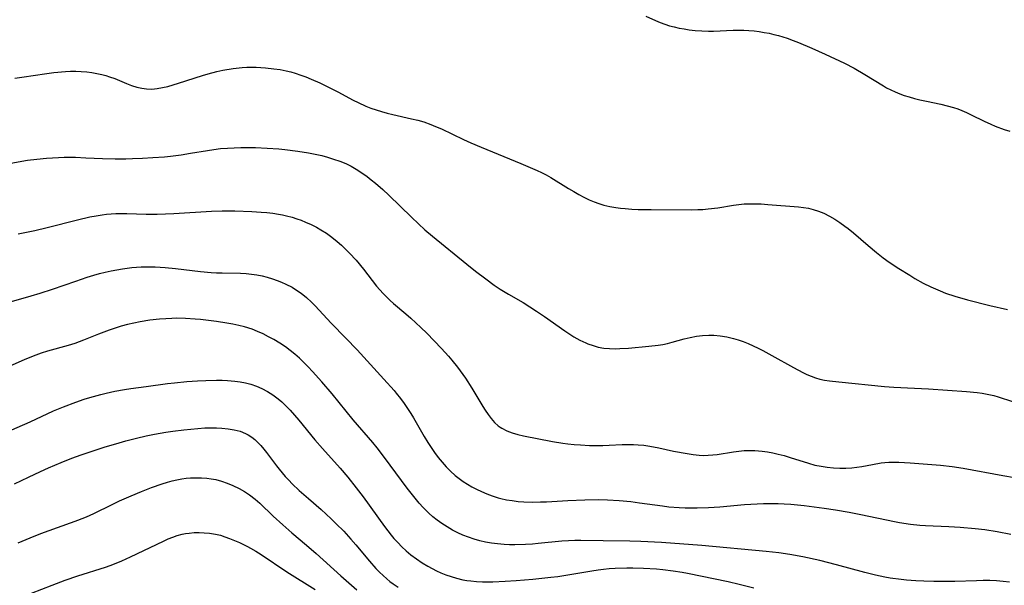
# Model space of a CAD drawing. Header units: inches. Extents: x 1073367 to 1082519, y 1569854 to 1574957.
# Tile 473 of 565: x 1079553 to 1079833, y 1573750 to 1573911. Entities that reach past the tile are written whole.
import ezdxf

# ---------------------------------------------------------------- set-up
doc = ezdxf.new("R2010")
doc.units = ezdxf.units.IN
doc.header["$MEASUREMENT"] = 0
doc.layers.add('CGG_CurvaNivelLidar_v1', color=7, linetype='Continuous', lineweight=30, true_color=0x008008)

msp = doc.modelspace()

# ---------------------------------------------------------------- linework, layer by layer
at = {"layer": 'CGG_CurvaNivelLidar_v1'}
for points in [[(1079730.6612, 1573911.9482, 78.5), (1079733.3723, 1573910.7269, 78.5), (1079734.7503, 1573910.144, 78.5), (1079736.0548, 1573909.6597, 78.5), (1079737.3859, 1573909.2344, 78.5), (1079738.7405, 1573908.8701, 78.5), (1079740.1209, 1573908.5669, 78.5), (1079741.5175, 1573908.3166, 78.5), (1079742.9261, 1573908.1082, 78.5), (1079744.7148, 1573907.8986, 78.5), (1079746.6029, 1573907.7588, 78.5), (1079748.5011, 1573907.7032, 78.5), (1079749.906, 1573907.7141, 78.5), (1079755.5228, 1573907.9309, 78.5), (1079757.0076, 1573907.9589, 78.5), (1079758.4906, 1573907.9429, 78.5), (1079759.9582, 1573907.8695, 78.5), (1079761.4219, 1573907.7411, 78.5), (1079762.8806, 1573907.5617, 78.5), (1079764.34, 1573907.3326, 78.5), (1079765.6894, 1573907.0777, 78.5), (1079767.0304, 1573906.7815, 78.5), (1079768.3609, 1573906.4406, 78.5), (1079769.6272, 1573906.0679, 78.5), (1079770.8816, 1573905.6534, 78.5), (1079772.4996, 1573905.0577, 78.5), (1079774.105, 1573904.4185, 78.5), (1079777.836, 1573902.8579, 78.5), (1079781.6858, 1573901.1455, 78.5), (1079787.1262, 1573898.5588, 78.5), (1079789.8747, 1573897.131, 78.5), (1079792.9736, 1573895.3495, 78.5), (1079798.242, 1573892.1036, 78.5), (1079799.0958, 1573891.6136, 78.5), (1079800.3218, 1573890.9808, 78.5), (1079801.5809, 1573890.4068, 78.5), (1079802.8677, 1573889.8844, 78.5), (1079804.1086, 1573889.434, 78.5), (1079805.5817, 1573888.9639, 78.5), (1079807.0759, 1573888.5464, 78.5), (1079808.5862, 1573888.1734, 78.5), (1079810.481, 1573887.7585, 78.5), (1079814.5159, 1573886.9249, 78.5), (1079816.3495, 1573886.4883, 78.5), (1079818.1555, 1573885.9677, 78.5), (1079819.3593, 1573885.5508, 78.5), (1079820.546, 1573885.0851, 78.5), (1079821.8665, 1573884.5104, 78.5), (1079823.1716, 1573883.8968, 78.5), (1079826.8824, 1573882.0509, 78.5), (1079828.7731, 1573881.19, 78.5), (1079830.0307, 1573880.6753, 78.5), (1079832.5915, 1573879.7474, 78.5), (1079834.2005, 1573879.2304, 78.5)], [(1079551.232, 1573894.2914, 78), (1079553.1876, 1573894.62, 78), (1079557.1117, 1573895.2108, 78), (1079559.5818, 1573895.5635, 78), (1079562.3054, 1573895.903, 78), (1079565.6183, 1573896.1992, 78), (1079567.0621, 1573896.2684, 78), (1079568.5022, 1573896.2851, 78), (1079570.0814, 1573896.229, 78), (1079571.6514, 1573896.0935, 78), (1079573.093, 1573895.8981, 78), (1079574.521, 1573895.641, 78), (1079575.9324, 1573895.3272, 78), (1079577.0383, 1573895.0383, 78), (1079578.1285, 1573894.7098, 78), (1079579.6142, 1573894.182, 78), (1079582.933, 1573892.8173, 78), (1079584.4008, 1573892.2525, 78), (1079585.8787, 1573891.7734, 78), (1079587.2672, 1573891.4437, 78), (1079588.6709, 1573891.2569, 78), (1079590.1474, 1573891.2369, 78), (1079591.6363, 1573891.369, 78), (1079593.1546, 1573891.6245, 78), (1079594.6805, 1573891.973, 78), (1079596.2125, 1573892.3903, 78), (1079597.75, 1573892.8566, 78), (1079604.5527, 1573895.107, 78), (1079606.133, 1573895.5914, 78), (1079608.626, 1573896.2525, 78), (1079610.3376, 1573896.6136, 78), (1079613.2656, 1573897.0861, 78), (1079615.8176, 1573897.3492, 78), (1079617.1642, 1573897.4237, 78), (1079618.5122, 1573897.4544, 78), (1079619.8336, 1573897.4411, 78), (1079621.1539, 1573897.3867, 78), (1079622.4718, 1573897.2922, 78), (1079624.8954, 1573897.0164, 78), (1079626.6444, 1573896.741, 78), (1079628.3794, 1573896.3938, 78), (1079629.6697, 1573896.0778, 78), (1079630.9483, 1573895.7142, 78), (1079632.4795, 1573895.2142, 78), (1079633.9946, 1573894.6591, 78), (1079635.4953, 1573894.0594, 78), (1079637.9713, 1573892.9772, 78), (1079639.8724, 1573892.0779, 78), (1079643.0735, 1573890.4666, 78), (1079647.4468, 1573888.0899, 78), (1079648.8589, 1573887.3583, 78), (1079650.9906, 1573886.3871, 78), (1079652.4718, 1573885.806, 78), (1079653.9755, 1573885.281, 78), (1079655.4973, 1573884.8048, 78), (1079657.0335, 1573884.3729, 78), (1079658.6601, 1573883.9641, 78), (1079664.0087, 1573882.8003, 78), (1079665.7747, 1573882.3738, 78), (1079667.5166, 1573881.8737, 78), (1079669.5407, 1573881.1506, 78), (1079670.8462, 1573880.6128, 78), (1079672.5037, 1573879.8712, 78), (1079678.742, 1573876.8687, 78), (1079680.8443, 1573875.9395, 78), (1079683.7698, 1573874.7145, 78), (1079695.0571, 1573870.0949, 78), (1079699.7038, 1573868.0939, 78), (1079700.9934, 1573867.4858, 78), (1079702.2616, 1573866.8393, 78), (1079703.6615, 1573866.054, 78), (1079708.6423, 1573862.9665, 78), (1079710.1316, 1573862.0745, 78), (1079711.577, 1573861.253, 78), (1079713.0409, 1573860.4752, 78), (1079714.527, 1573859.7546, 78), (1079715.9084, 1573859.1592, 78), (1079717.3128, 1573858.634, 78), (1079718.7418, 1573858.1906, 78), (1079720.416, 1573857.7935, 78), (1079722.1175, 1573857.5031, 78), (1079723.4523, 1573857.3396, 78), (1079724.7971, 1573857.2156, 78), (1079726.6366, 1573857.09, 78), (1079728.4864, 1573857.0058, 78), (1079732.1205, 1573856.9328, 78), (1079743.6301, 1573856.8952, 78), (1079745.3852, 1573856.9334, 78), (1079746.9016, 1573857.0049, 78), (1079748.4113, 1573857.1254, 78), (1079751.1655, 1573857.4857, 78), (1079755.5696, 1573858.1979, 78), (1079757.0921, 1573858.4057, 78), (1079758.6176, 1573858.5517, 78), (1079760.215, 1573858.616, 78), (1079761.8171, 1573858.6042, 78), (1079763.4224, 1573858.5369, 78), (1079765.3302, 1573858.408, 78), (1079774.0577, 1573857.7364, 78), (1079775.4671, 1573857.564, 78), (1079776.8589, 1573857.3273, 78), (1079778.2271, 1573857.0059, 78), (1079779.7693, 1573856.5093, 78), (1079781.2727, 1573855.8896, 78), (1079782.8327, 1573855.1125, 78), (1079784.3535, 1573854.2366, 78), (1079785.8379, 1573853.279, 78), (1079787.2571, 1573852.2729, 78), (1079788.1885, 1573851.5643, 78), (1079789.7019, 1573850.3292, 78), (1079793.8513, 1573846.7402, 78), (1079796.2491, 1573844.752, 78), (1079798.1543, 1573843.2667, 78), (1079799.8755, 1573842.0182, 78), (1079802.6131, 1573840.1844, 78), (1079805.6779, 1573838.2535, 78), (1079807.1553, 1573837.3641, 78), (1079809.5493, 1573836.0286, 78), (1079811.7366, 1573834.9429, 78), (1079814.3445, 1573833.8055, 78), (1079815.8884, 1573833.2139, 78), (1079818.5266, 1573832.3326, 78), (1079822.0841, 1573831.3263, 78), (1079828.5084, 1573829.6628, 78), (1079833.4578, 1573828.4875, 78)], [(1079550.0453, 1573870.1933, 77.5), (1079554.7704, 1573870.9684, 77.5), (1079557.4451, 1573871.3213, 77.5), (1079560.1728, 1573871.5845, 77.5), (1079563.5636, 1573871.7685, 77.5), (1079565.2609, 1573871.8113, 77.5), (1079568.4799, 1573871.8122, 77.5), (1079571.4084, 1573871.7056, 77.5), (1079576.0988, 1573871.4487, 77.5), (1079579.6894, 1573871.3635, 77.5), (1079582.7382, 1573871.3881, 77.5), (1079584.6103, 1573871.4383, 77.5), (1079587.4889, 1573871.5527, 77.5), (1079590.4653, 1573871.7202, 77.5), (1079593.7802, 1573871.9935, 77.5), (1079595.4339, 1573872.1647, 77.5), (1079598.4498, 1573872.5396, 77.5), (1079601.1408, 1573872.9576, 77.5), (1079605.999, 1573873.7741, 77.5), (1079607.7407, 1573874.0331, 77.5), (1079609.7257, 1573874.2718, 77.5), (1079611.6294, 1573874.4336, 77.5), (1079613.5382, 1573874.5407, 77.5), (1079615.4504, 1573874.602, 77.5), (1079617.3646, 1573874.6223, 77.5), (1079619.5944, 1573874.592, 77.5), (1079622.9312, 1573874.4563, 77.5), (1079626.2664, 1573874.2272, 77.5), (1079627.9307, 1573874.0713, 77.5), (1079631.7179, 1573873.5968, 77.5), (1079634.679, 1573873.115, 77.5), (1079636.1487, 1573872.833, 77.5), (1079638.462, 1573872.3118, 77.5), (1079640.0937, 1573871.872, 77.5), (1079641.8593, 1573871.3283, 77.5), (1079643.5948, 1573870.7119, 77.5), (1079645.2903, 1573870.0053, 77.5), (1079646.7953, 1573869.2657, 77.5), (1079648.2577, 1573868.4408, 77.5), (1079649.8296, 1573867.4361, 77.5), (1079651.3562, 1573866.3525, 77.5), (1079652.568, 1573865.4227, 77.5), (1079653.7563, 1573864.4569, 77.5), (1079655.8404, 1573862.6458, 77.5), (1079657.589, 1573861.0269, 77.5), (1079663.9584, 1573854.769, 77.5), (1079665.9801, 1573852.8568, 77.5), (1079667.8088, 1573851.2232, 77.5), (1079669.9421, 1573849.4348, 77.5), (1079679.7523, 1573841.4014, 77.5), (1079682.2196, 1573839.4373, 77.5), (1079685.097, 1573837.2213, 77.5), (1079687.5532, 1573835.445, 77.5), (1079689.1913, 1573834.3589, 77.5), (1079691.5764, 1573832.9206, 77.5), (1079695.7551, 1573830.4806, 77.5), (1079699.5519, 1573828.0578, 77.5), (1079701.7829, 1573826.5666, 77.5), (1079707.6077, 1573822.5046, 77.5), (1079710.2046, 1573820.8028, 77.5), (1079711.8654, 1573819.8476, 77.5), (1079713.5712, 1573819.0185, 77.5), (1079714.1673, 1573818.7716, 77.5), (1079715.6343, 1573818.2517, 77.5), (1079717.132, 1573817.8444, 77.5), (1079718.6566, 1573817.5607, 77.5), (1079720.3336, 1573817.4015, 77.5), (1079722.0308, 1573817.3675, 77.5), (1079723.2209, 1573817.3996, 77.5), (1079725.7569, 1573817.5569, 77.5), (1079731.5305, 1573818.0943, 77.5), (1079734.163, 1573818.408, 77.5), (1079735.5137, 1573818.6228, 77.5), (1079736.8527, 1573818.8875, 77.5), (1079738.1763, 1573819.2029, 77.5), (1079741.5777, 1573820.1599, 77.5), (1079743.299, 1573820.5776, 77.5), (1079745.0384, 1573820.9103, 77.5), (1079746.7882, 1573821.1456, 77.5), (1079748.5769, 1573821.2588, 77.5), (1079749.9471, 1573821.2313, 77.5), (1079751.8163, 1573821.0484, 77.5), (1079753.682, 1573820.7267, 77.5), (1079755.538, 1573820.2869, 77.5), (1079756.9298, 1573819.8826, 77.5), (1079758.3085, 1573819.4167, 77.5), (1079759.7654, 1573818.8501, 77.5), (1079761.2042, 1573818.2225, 77.5), (1079762.6257, 1573817.5433, 77.5), (1079763.9199, 1573816.8795, 77.5), (1079766.4784, 1573815.4798, 77.5), (1079772.615, 1573811.9935, 77.5), (1079775.2685, 1573810.6004, 77.5), (1079776.4512, 1573810.0461, 77.5), (1079777.6484, 1573809.5457, 77.5), (1079778.8657, 1573809.1151, 77.5), (1079780.1679, 1573808.7515, 77.5), (1079781.4929, 1573808.467, 77.5), (1079782.8359, 1573808.2468, 77.5), (1079785.4882, 1573807.9339, 77.5), (1079798.4931, 1573806.621, 77.5), (1079801.1649, 1573806.4287, 77.5), (1079807.0463, 1573806.152, 77.5), (1079811.0589, 1573805.9287, 77.5), (1079821.8296, 1573805.2221, 77.5), (1079824.8475, 1573804.9444, 77.5), (1079826.3371, 1573804.7432, 77.5), (1079828.2201, 1573804.3918, 77.5), (1079829.6368, 1573804.0366, 77.5), (1079830.8382, 1573803.6849, 77.5), (1079834.9049, 1573802.397, 77.5)], [(1079552.1154, 1573850.0534, 77), (1079556.8528, 1573850.9928, 77), (1079560.343, 1573851.8169, 77), (1079569.0078, 1573854.0333, 77), (1079572.5315, 1573854.8398, 77), (1079574.2978, 1573855.1859, 77), (1079576.0689, 1573855.4734, 77), (1079577.3046, 1573855.6284, 77), (1079578.5437, 1573855.7396, 77), (1079579.9022, 1573855.8065, 77), (1079581.2639, 1573855.8243, 77), (1079583.0847, 1573855.7912, 77), (1079588.5188, 1573855.5978, 77), (1079591.6619, 1573855.6032, 77), (1079596.3768, 1573855.7875, 77), (1079607.1144, 1573856.4912, 77), (1079610.1884, 1573856.6126, 77), (1079613.7813, 1573856.6072, 77), (1079618.5657, 1573856.4323, 77), (1079621.2482, 1573856.2491, 77), (1079622.9045, 1573856.0928, 77), (1079624.5526, 1573855.897, 77), (1079626.1891, 1573855.6528, 77), (1079627.3165, 1573855.4483, 77), (1079628.4345, 1573855.2088, 77), (1079630.1064, 1573854.7688, 77), (1079631.3854, 1573854.3627, 77), (1079632.6471, 1573853.9066, 77), (1079633.8916, 1573853.4059, 77), (1079635.4724, 1573852.6972, 77), (1079637.0166, 1573851.9148, 77), (1079638.2125, 1573851.2334, 77), (1079639.8081, 1573850.2009, 77), (1079641.3465, 1573849.0768, 77), (1079642.8327, 1573847.8762, 77), (1079644.0603, 1573846.7987, 77), (1079645.2525, 1573845.6784, 77), (1079646.4092, 1573844.519, 77), (1079648.2351, 1573842.5201, 77), (1079650.3094, 1573839.9966, 77), (1079654.0736, 1573835.1934, 77), (1079654.9862, 1573834.1125, 77), (1079655.9606, 1573833.0426, 77), (1079656.9753, 1573832.0118, 77), (1079657.9099, 1573831.1268, 77), (1079658.8698, 1573830.2688, 77), (1079662.4107, 1573827.2957, 77), (1079663.8561, 1573826.0329, 77), (1079666.6809, 1573823.4152, 77), (1079668.3574, 1573821.7895, 77), (1079670.4546, 1573819.6603, 77), (1079672.5092, 1573817.4896, 77), (1079674.5337, 1573815.2769, 77), (1079675.514, 1573814.1461, 77), (1079677.1269, 1573812.1168, 77), (1079679.3412, 1573808.985, 77), (1079681.1546, 1573806.2043, 77), (1079684.2696, 1573800.9869, 77), (1079684.9593, 1573799.8898, 77), (1079685.7996, 1573798.6608, 77), (1079686.6905, 1573797.5027, 77), (1079687.6455, 1573796.437, 77), (1079688.6811, 1573795.4903, 77), (1079689.2325, 1573795.0737, 77), (1079689.734, 1573794.7455, 77), (1079691.1424, 1573794.022, 77), (1079692.6569, 1573793.4553, 77), (1079694.2499, 1573792.9991, 77), (1079695.8991, 1573792.615, 77), (1079704.0863, 1573791.0245, 77), (1079707.0594, 1573790.5352, 77), (1079708.4585, 1573790.3472, 77), (1079710.2593, 1573790.1555, 77), (1079712.0655, 1573790.0134, 77), (1079714.6215, 1573789.8866, 77), (1079716.5244, 1573789.8484, 77), (1079718.4241, 1573789.86, 77), (1079720.2155, 1573789.9166, 77), (1079723.9166, 1573790.0986, 77), (1079725.8248, 1573790.1569, 77), (1079727.1232, 1573790.1486, 77), (1079728.4173, 1573790.0861, 77), (1079730.1084, 1573789.91, 77), (1079731.7928, 1573789.6485, 77), (1079734.3277, 1573789.1528, 77), (1079738.5399, 1573788.2604, 77), (1079742.3577, 1573787.5645, 77), (1079744.0796, 1573787.3087, 77), (1079745.7956, 1573787.1255, 77), (1079747.1037, 1573787.0587, 77), (1079748.4081, 1573787.0708, 77), (1079749.6782, 1573787.166, 77), (1079750.945, 1573787.326, 77), (1079755.5362, 1573788.0908, 77), (1079757.0652, 1573788.2913, 77), (1079758.6028, 1573788.4206, 77), (1079760.1124, 1573788.4582, 77), (1079761.6268, 1573788.4147, 77), (1079763.6891, 1573788.2433, 77), (1079765.2405, 1573788.0393, 77), (1079766.786, 1573787.7732, 77), (1079768.3217, 1573787.4411, 77), (1079770.0144, 1573786.9924, 77), (1079771.6938, 1573786.4817, 77), (1079776.8955, 1573784.8023, 77), (1079778.7205, 1573784.3121, 77), (1079780.47, 1573783.9484, 77), (1079782.2347, 1573783.6802, 77), (1079784.0088, 1573783.5015, 77), (1079785.7867, 1573783.4125, 77), (1079787.5635, 1573783.4198, 77), (1079789.256, 1573783.5288, 77), (1079790.6826, 1573783.7009, 77), (1079792.1024, 1573783.9284, 77), (1079795.1038, 1573784.4944, 77), (1079797.6047, 1573784.898, 77), (1079798.6058, 1573785.0085, 77), (1079799.7798, 1573785.0915, 77), (1079800.9584, 1573785.1273, 77), (1079802.5784, 1573785.1095, 77), (1079805.8343, 1573784.9229, 77), (1079814.4051, 1573784.2332, 77), (1079817.7356, 1573783.8749, 77), (1079820.8563, 1573783.3999, 77), (1079832.1961, 1573781.3015, 77), (1079835.5186, 1573780.7264, 77)], [(1079545.4998, 1573829.518, 76.5), (1079555.8704, 1573832.4232, 76.5), (1079558.3961, 1573833.1697, 76.5), (1079561.899, 1573834.3021, 76.5), (1079568.5197, 1573836.6183, 76.5), (1079571.7454, 1573837.7004, 76.5), (1079573.6383, 1573838.2851, 76.5), (1079575.2764, 1573838.7487, 76.5), (1079576.9238, 1573839.1696, 76.5), (1079578.5813, 1573839.5407, 76.5), (1079580.2081, 1573839.8485, 76.5), (1079581.8428, 1573840.1087, 76.5), (1079584.4937, 1573840.4381, 76.5), (1079587.1642, 1573840.6401, 76.5), (1079588.507, 1573840.6835, 76.5), (1079591.1348, 1573840.6506, 76.5), (1079593.9344, 1573840.4837, 76.5), (1079596.913, 1573840.2129, 76.5), (1079603.9741, 1573839.3743, 76.5), (1079607.0425, 1573839.077, 76.5), (1079608.5775, 1573838.9797, 76.5), (1079610.1859, 1573838.9222, 76.5), (1079615.3765, 1573838.8402, 76.5), (1079616.9412, 1573838.7658, 76.5), (1079618.4955, 1573838.6242, 76.5), (1079619.9976, 1573838.4007, 76.5), (1079621.4858, 1573838.0988, 76.5), (1079622.959, 1573837.728, 76.5), (1079624.5025, 1573837.2653, 76.5), (1079625.7786, 1573836.8224, 76.5), (1079627.034, 1573836.3274, 76.5), (1079628.2638, 1573835.7757, 76.5), (1079630.0251, 1573834.8444, 76.5), (1079631.3311, 1573834.0289, 76.5), (1079632.5898, 1573833.1361, 76.5), (1079634.0926, 1573831.9262, 76.5), (1079635.5266, 1573830.6238, 76.5), (1079636.5988, 1573829.5556, 76.5), (1079641.1328, 1573824.6869, 76.5), (1079645.3534, 1573820.3855, 76.5), (1079648.528, 1573817.0408, 76.5), (1079656.1366, 1573808.7539, 76.5), (1079659.0446, 1573805.4925, 76.5), (1079659.6848, 1573804.7312, 76.5), (1079660.909, 1573803.1815, 76.5), (1079661.9203, 1573801.7998, 76.5), (1079662.8877, 1573800.3854, 76.5), (1079663.8113, 1573798.94, 76.5), (1079664.5249, 1573797.754, 76.5), (1079667.5992, 1573792.462, 76.5), (1079668.6636, 1573790.7323, 76.5), (1079669.6063, 1573789.2818, 76.5), (1079670.5853, 1573787.8601, 76.5), (1079671.6052, 1573786.4737, 76.5), (1079672.6971, 1573785.1038, 76.5), (1079673.8502, 1573783.7938, 76.5), (1079675.0892, 1573782.5439, 76.5), (1079676.4004, 1573781.3747, 76.5), (1079677.5464, 1573780.4659, 76.5), (1079678.7375, 1573779.6172, 76.5), (1079679.9426, 1573778.8449, 76.5), (1079681.1805, 1573778.1241, 76.5), (1079682.4451, 1573777.4497, 76.5), (1079683.9046, 1573776.7397, 76.5), (1079685.3902, 1573776.0916, 76.5), (1079686.9019, 1573775.5156, 76.5), (1079688.6218, 1573774.976, 76.5), (1079689.4002, 1573774.7761, 76.5), (1079691.0152, 1573774.4353, 76.5), (1079692.6513, 1573774.1736, 76.5), (1079694.3029, 1573773.9801, 76.5), (1079695.9656, 1573773.8487, 76.5), (1079698.3656, 1573773.7664, 76.5), (1079700.7087, 1573773.8036, 76.5), (1079702.3914, 1573773.8802, 76.5), (1079708.4623, 1573774.2513, 76.5), (1079713.3013, 1573774.4551, 76.5), (1079717.1456, 1573774.498, 76.5), (1079719.7496, 1573774.4293, 76.5), (1079723.0647, 1573774.2151, 76.5), (1079726.3703, 1573773.8889, 76.5), (1079728.8003, 1573773.5872, 76.5), (1079735.4012, 1573772.6681, 76.5), (1079737.1676, 1573772.4636, 76.5), (1079740.1231, 1573772.2238, 76.5), (1079741.8133, 1573772.1472, 76.5), (1079745.1979, 1573772.1028, 76.5), (1079748.4824, 1573772.1878, 76.5), (1079751.6976, 1573772.4031, 76.5), (1079758.7452, 1573773.0551, 76.5), (1079762.2878, 1573773.2703, 76.5), (1079764.0606, 1573773.3329, 76.5), (1079766.9, 1573773.3603, 76.5), (1079768.3189, 1573773.3333, 76.5), (1079769.9385, 1573773.2639, 76.5), (1079771.8447, 1573773.1364, 76.5), (1079775.6526, 1573772.7735, 76.5), (1079778.4902, 1573772.435, 76.5), (1079781.3174, 1573772.0446, 76.5), (1079784.6228, 1573771.5308, 76.5), (1079788.4704, 1573770.8662, 76.5), (1079791.7681, 1573770.2349, 76.5), (1079801.3514, 1573768.2604, 76.5), (1079802.7673, 1573768.0029, 76.5), (1079805.903, 1573767.5182, 76.5), (1079808.5507, 1573767.2201, 76.5), (1079810.2104, 1573767.0986, 76.5), (1079816.8153, 1573766.8398, 76.5), (1079820.0702, 1573766.6685, 76.5), (1079824.3475, 1573766.2933, 76.5), (1079827.093, 1573765.9656, 76.5), (1079830.5933, 1573765.4244, 76.5), (1079834.4797, 1573764.6518, 76.5)], [(1079834.0869, 1573750.9697, 76), (1079832.2363, 1573751.1847, 76), (1079830.3777, 1573751.3363, 76), (1079828.5066, 1573751.4226, 76), (1079826.5905, 1573751.4427, 76), (1079824.6439, 1573751.4164, 76), (1079818.4983, 1573751.2048, 76), (1079815.9144, 1573751.148, 76), (1079812.5875, 1573751.1579, 76), (1079809.7202, 1573751.2402, 76), (1079807.4224, 1573751.3679, 76), (1079804.7794, 1573751.5909, 76), (1079803.2322, 1573751.7568, 76), (1079800.1506, 1573752.1758, 76), (1079798.5739, 1573752.4451, 76), (1079795.9716, 1573752.9776, 76), (1079792.9728, 1573753.6984, 76), (1079784.8606, 1573755.9299, 76), (1079780.1625, 1573757.1324, 76), (1079775.3177, 1573758.2159, 76), (1079771.6232, 1573758.8953, 76), (1079768.4726, 1573759.3608, 76), (1079764.8837, 1573759.7611, 76), (1079746.5633, 1573761.4114, 76), (1079735.1056, 1573762.2347, 76), (1079729.2462, 1573762.5592, 76), (1079726.1168, 1573762.6402, 76), (1079718.504, 1573762.7019, 76), (1079712.1703, 1573762.8282, 76), (1079710.4144, 1573762.8293, 76), (1079708.6603, 1573762.7833, 76), (1079706.7146, 1573762.6599, 76), (1079700.0486, 1573761.976, 76), (1079698.4074, 1573761.8329, 76), (1079696.4629, 1573761.7107, 76), (1079693.4145, 1573761.6349, 76), (1079691.8929, 1573761.6526, 76), (1079690.3755, 1573761.712, 76), (1079688.4717, 1573761.859, 76), (1079686.7085, 1573762.0888, 76), (1079685.0503, 1573762.3932, 76), (1079683.4094, 1573762.775, 76), (1079681.7888, 1573763.2305, 76), (1079680.193, 1573763.7616, 76), (1079678.6209, 1573764.3776, 76), (1079677.1909, 1573765.0263, 76), (1079675.6299, 1573765.8265, 76), (1079674.1098, 1573766.7014, 76), (1079672.6369, 1573767.6527, 76), (1079671.3436, 1573768.5892, 76), (1079670.0986, 1573769.5903, 76), (1079668.9052, 1573770.6553, 76), (1079667.329, 1573772.2441, 76), (1079666.2076, 1573773.4859, 76), (1079665.0401, 1573774.8576, 76), (1079662.7905, 1573777.6895, 76), (1079656.3128, 1573786.4884, 76), (1079654.1922, 1573789.2165, 76), (1079653.0005, 1573790.6678, 76), (1079647.452, 1573797.1818, 76), (1079641.4045, 1573804.5966, 76), (1079638.5156, 1573808.0054, 76), (1079635.8668, 1573810.9406, 76), (1079634.6319, 1573812.2325, 76), (1079633.3699, 1573813.4928, 76), (1079632.1088, 1573814.6848, 76), (1079630.8131, 1573815.8317, 76), (1079629.5222, 1573816.8872, 76), (1079628.1877, 1573817.8799, 76), (1079626.5562, 1573818.9592, 76), (1079624.8751, 1573819.9604, 76), (1079623.3582, 1573820.7953, 76), (1079621.8157, 1573821.5775, 76), (1079620.2452, 1573822.2943, 76), (1079618.6421, 1573822.9277, 76), (1079616.5041, 1573823.6001, 76), (1079614.8564, 1573824.0126, 76), (1079613.1874, 1573824.3644, 76), (1079611.5027, 1573824.6694, 76), (1079608.5583, 1573825.1154, 76), (1079604.0146, 1573825.6669, 76), (1079602.5045, 1573825.8108, 76), (1079599.7545, 1573825.9948, 76), (1079597.1815, 1573826.0424, 76), (1079595.848, 1573826.0141, 76), (1079594.0956, 1573825.9256, 76), (1079592.3465, 1573825.7867, 76), (1079589.5758, 1573825.4756, 76), (1079586.8165, 1573825.0387, 76), (1079585.0207, 1573824.6727, 76), (1079583.2378, 1573824.2491, 76), (1079581.4692, 1573823.7718, 76), (1079579.7169, 1573823.2402, 76), (1079578.0237, 1573822.6646, 76), (1079574.9658, 1573821.4967, 76), (1079570.7032, 1573819.7823, 76), (1079568.2232, 1573818.866, 76), (1079566.3789, 1573818.2818, 76), (1079560.4501, 1573816.656, 76), (1079558.6799, 1573816.1115, 76), (1079556.4139, 1573815.293, 76), (1079553.8784, 1573814.2364, 76), (1079549.8127, 1573812.4649, 76)], [(1079546.5693, 1573792.675, 75.5), (1079555.5741, 1573796.6013, 75.5), (1079562.2275, 1573799.6791, 75.5), (1079565.0737, 1573800.8811, 75.5), (1079568.5774, 1573802.2111, 75.5), (1079570.9321, 1573802.9979, 75.5), (1079572.4774, 1573803.4703, 75.5), (1079575.6265, 1573804.3466, 75.5), (1079577.2104, 1573804.7459, 75.5), (1079579.6431, 1573805.2895, 75.5), (1079582.4189, 1573805.7919, 75.5), (1079584.1395, 1573806.0611, 75.5), (1079588.5017, 1573806.6785, 75.5), (1079594.6027, 1573807.4768, 75.5), (1079596.5786, 1573807.7015, 75.5), (1079600.0958, 1573808.0368, 75.5), (1079603.1732, 1573808.2632, 75.5), (1079605.4755, 1573808.3817, 75.5), (1079608.5825, 1573808.4392, 75.5), (1079610.1398, 1573808.4065, 75.5), (1079611.6896, 1573808.3288, 75.5), (1079613.7795, 1573808.1471, 75.5), (1079615.3139, 1573807.9434, 75.5), (1079616.8264, 1573807.6654, 75.5), (1079618.3099, 1573807.2963, 75.5), (1079619.8961, 1573806.7671, 75.5), (1079621.4317, 1573806.1094, 75.5), (1079623.0402, 1573805.2522, 75.5), (1079624.5822, 1573804.2669, 75.5), (1079626.056, 1573803.1674, 75.5), (1079627.1599, 1573802.2303, 75.5), (1079628.1986, 1573801.2531, 75.5), (1079629.4894, 1573799.915, 75.5), (1079630.7317, 1573798.5175, 75.5), (1079631.9392, 1573797.0792, 75.5), (1079636.4667, 1573791.4932, 75.5), (1079638.6801, 1573788.9745, 75.5), (1079643.7152, 1573783.3962, 75.5), (1079645.8567, 1573780.8832, 75.5), (1079648.3034, 1573777.8277, 75.5), (1079650.245, 1573775.2498, 75.5), (1079656.2788, 1573766.8539, 75.5), (1079657.2231, 1573765.586, 75.5), (1079658.1992, 1573764.3479, 75.5), (1079658.9599, 1573763.4479, 75.5), (1079660.0791, 1573762.2304, 75.5), (1079661.2515, 1573761.065, 75.5), (1079662.5279, 1573759.8996, 75.5), (1079663.8533, 1573758.7912, 75.5), (1079665.3963, 1573757.622, 75.5), (1079666.9942, 1573756.5313, 75.5), (1079668.644, 1573755.5253, 75.5), (1079669.8451, 1573754.8685, 75.5), (1079671.0941, 1573754.2445, 75.5), (1079672.3643, 1573753.6683, 75.5), (1079673.8074, 1573753.0849, 75.5), (1079675.2727, 1573752.568, 75.5), (1079676.758, 1573752.1231, 75.5), (1079678.5806, 1573751.6962, 75.5), (1079679.7064, 1573751.5044, 75.5), (1079680.8421, 1573751.3571, 75.5), (1079682.52, 1573751.2037, 75.5), (1079684.2103, 1573751.1136, 75.5), (1079687.1708, 1573751.091, 75.5), (1079690.6159, 1573751.2356, 75.5), (1079693.7414, 1573751.463, 75.5), (1079698.4625, 1573751.888, 75.5), (1079703.6673, 1573752.4183, 75.5), (1079705.5879, 1573752.6457, 75.5), (1079708.415, 1573753.0411, 75.5), (1079715.2546, 1573754.2509, 75.5), (1079717.0467, 1573754.5214, 75.5), (1079718.5619, 1573754.7007, 75.5), (1079720.1993, 1573754.8433, 75.5), (1079721.8838, 1573754.9425, 75.5), (1079725.2617, 1573755.0295, 75.5), (1079726.9531, 1573755.0273, 75.5), (1079729.9649, 1573754.9533, 75.5), (1079733.6493, 1573754.7433, 75.5), (1079735.4868, 1573754.5859, 75.5), (1079738.4387, 1573754.237, 75.5), (1079740.9456, 1573753.8257, 75.5), (1079742.5265, 1573753.5236, 75.5), (1079754.0607, 1573751.1613, 75.5), (1079757.2036, 1573750.4635, 75.5), (1079761.4019, 1573749.4158, 75.5)], [(1079551.1079, 1573778.9399, 75), (1079555.1022, 1573780.8827, 75), (1079558.4862, 1573782.4588, 75), (1079560.7342, 1573783.4691, 75), (1079564.3876, 1573785.0297, 75), (1079567.4009, 1573786.2328, 75), (1079570.0935, 1573787.2213, 75), (1079573.1497, 1573788.2507, 75), (1079576.888, 1573789.4457, 75), (1079579.8698, 1573790.3596, 75), (1079582.7711, 1573791.1871, 75), (1079585.8265, 1573791.9738, 75), (1079588.5832, 1573792.6092, 75), (1079590.9059, 1573793.0765, 75), (1079594.1804, 1573793.642, 75), (1079596.1223, 1573793.9348, 75), (1079599.2614, 1573794.3416, 75), (1079603.2333, 1573794.7217, 75), (1079605.2101, 1573794.8427, 75), (1079607.1737, 1573794.9001, 75), (1079608.544, 1573794.8908, 75), (1079610.0202, 1573794.8222, 75), (1079611.8185, 1573794.6397, 75), (1079613.5674, 1573794.3379, 75), (1079615.2481, 1573793.8961, 75), (1079616.836, 1573793.2816, 75), (1079617.5607, 1573792.9092, 75), (1079618.5498, 1573792.2712, 75), (1079619.4587, 1573791.5398, 75), (1079620.317, 1573790.7244, 75), (1079621.1603, 1573789.8152, 75), (1079621.9727, 1573788.852, 75), (1079622.7634, 1573787.849, 75), (1079625.6138, 1573784.0481, 75), (1079626.3489, 1573783.1153, 75), (1079628.0724, 1573781.0597, 75), (1079629.0765, 1573779.9538, 75), (1079630.0275, 1573778.9762, 75), (1079632.0098, 1573777.0937, 75), (1079634.6657, 1573774.7557, 75), (1079638.2647, 1573771.6852, 75), (1079639.7444, 1573770.3606, 75), (1079641.1968, 1573769.0043, 75), (1079642.6217, 1573767.618, 75), (1079644.7324, 1573765.4552, 75), (1079646.7757, 1573763.2287, 75), (1079648.1909, 1573761.5966, 75), (1079652.031, 1573756.9671, 75), (1079653.8911, 1573754.869, 75), (1079654.8639, 1573753.8662, 75), (1079655.8999, 1573752.8834, 75), (1079656.9763, 1573751.9465, 75), (1079657.8815, 1573751.2186, 75), (1079658.8117, 1573750.5226, 75), (1079660.1709, 1573749.5903, 75)], [(1079552.1786, 1573762.1495, 74.5), (1079555.5406, 1573763.5709, 74.5), (1079558.5684, 1573764.7969, 74.5), (1079563.3053, 1573766.5805, 74.5), (1079568.3644, 1573768.3457, 74.5), (1079571.1009, 1573769.3932, 74.5), (1079572.4475, 1573769.9699, 74.5), (1079573.8358, 1573770.6157, 74.5), (1079578.6736, 1573773.0261, 74.5), (1079580.9563, 1573774.0996, 74.5), (1079584.2843, 1573775.5665, 74.5), (1079587.2558, 1573776.8137, 74.5), (1079590.0528, 1573777.9206, 74.5), (1079593.0741, 1573778.9851, 74.5), (1079594.5933, 1573779.4468, 74.5), (1079595.9442, 1573779.8096, 74.5), (1079597.3021, 1573780.1216, 74.5), (1079598.6673, 1573780.3716, 74.5), (1079599.9094, 1573780.5356, 74.5), (1079601.1554, 1573780.6415, 74.5), (1079602.7009, 1573780.6961, 74.5), (1079604.2433, 1573780.6693, 74.5), (1079605.7773, 1573780.5603, 74.5), (1079607.0607, 1573780.3997, 74.5), (1079608.3299, 1573780.1668, 74.5), (1079609.984, 1573779.7357, 74.5), (1079611.6059, 1573779.1833, 74.5), (1079613.1945, 1573778.5288, 74.5), (1079614.9712, 1573777.6657, 74.5), (1079616.4881, 1573776.8061, 74.5), (1079617.9457, 1573775.8464, 74.5), (1079619.5328, 1573774.6149, 74.5), (1079620.8364, 1573773.4709, 74.5), (1079624.6665, 1573769.8021, 74.5), (1079627.3729, 1573767.2887, 74.5), (1079629.959, 1573765.0415, 74.5), (1079634.1835, 1573761.4956, 74.5), (1079636.8781, 1573759.1774, 74.5), (1079643.9261, 1573752.7753, 74.5), (1079648.4987, 1573748.8538, 74.5)], [(1079552.9694, 1573746.7632, 74), (1079561.8482, 1573750.1542, 74), (1079565.5308, 1573751.5229, 74), (1079569.1453, 1573752.7759, 74), (1079576.9601, 1573755.2931, 74), (1079578.3368, 1573755.7789, 74), (1079579.968, 1573756.4032, 74), (1079581.5843, 1573757.0697, 74), (1079584.1183, 1573758.1934, 74), (1079593.4533, 1573762.6979, 74), (1079594.7872, 1573763.2796, 74), (1079596.0828, 1573763.788, 74), (1079597.3921, 1573764.2302, 74), (1079598.7907, 1573764.6059, 74), (1079599.7548, 1573764.7999, 74), (1079600.7264, 1573764.945, 74), (1079602.1734, 1573765.0766, 74), (1079603.6268, 1573765.1168, 74), (1079605.0808, 1573765.0705, 74), (1079606.5299, 1573764.9376, 74), (1079608.3011, 1573764.645, 74), (1079609.633, 1573764.3169, 74), (1079610.9521, 1573763.9104, 74), (1079612.2588, 1573763.4411, 74), (1079613.6673, 1573762.8733, 74), (1079615.0616, 1573762.2549, 74), (1079617.3247, 1573761.1373, 74), (1079618.1995, 1573760.6618, 74), (1079619.7131, 1573759.7683, 74), (1079621.2017, 1573758.8213, 74), (1079628.5653, 1573753.9076, 74), (1079636.5735, 1573748.9142, 74)]]:
    msp.add_polyline3d(points, dxfattribs=at)

doc.saveas('drawing.dxf')
